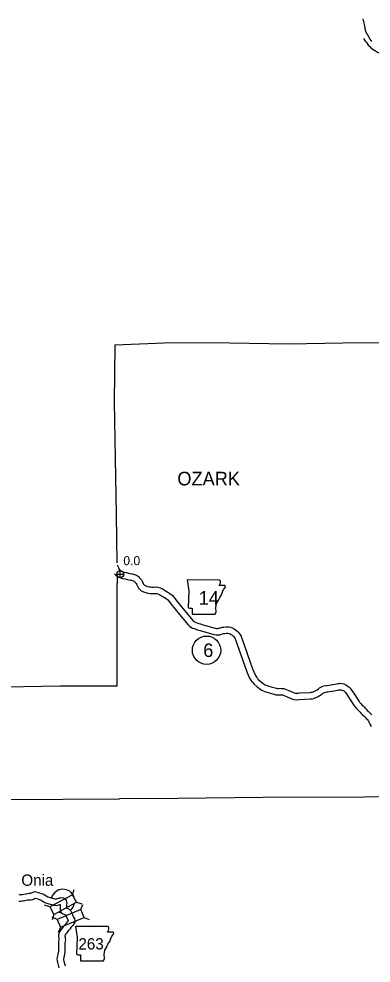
# Model space of a CAD drawing. Extents: x -939622 to -934222, y 1383701 to 1385301.
# Drawn here: x -936615.3 to -936566.1, y 1384893.9 to 1385025.9 of the extents above; entities that cross this region are included whole.
import ezdxf

# ---------------------------------------------------------------- set-up
doc = ezdxf.new("R2010")
doc.units = 0
for name, color, linetype in [('Level 10', 7, 'Continuous'), ('Level 2', 7, 'Continuous'), ('Level 20', 7, 'Continuous'), ('Level 21', 7, 'Continuous'), ('Level 24', 7, 'Continuous'), ('Level 25', 7, 'Continuous'), ('Level 26', 7, 'Continuous'), ('Level 27', 7, 'Continuous'), ('Level 8', 7, 'Continuous'), ('Level 9', 7, 'Continuous')]:
    doc.layers.add(name, color=color, linetype=linetype)

msp = doc.modelspace()

# ---------------------------------------------------------------- linework, layer by layer
at = {"layer": 'Level 10'}
for points in [[(-936601.6, 1384949.57), (-936601.54, 1384949.46), (-936601.41, 1384949.18), (-936601.29, 1384948.91)], [(-936601.32, 1384948.96), (-936601.24, 1384948.84), (-936601.21, 1384948.81), (-936601.07, 1384948.73), (-936600.81, 1384948.61), (-936600.62, 1384948.55), (-936600.27, 1384948.48), (-936599.99, 1384948.41), (-936599.76, 1384948.37), (-936599.51, 1384948.32)], [(-936601.98, 1384948.33), (-936601.94, 1384948.25), (-936601.72, 1384948.06), (-936601.48, 1384947.93), (-936601.14, 1384947.77), (-936600.85, 1384947.68), (-936600.46, 1384947.6), (-936600.17, 1384947.53), (-936599.94, 1384947.49), (-936599.72, 1384947.44)], [(-936599.75, 1384947.45), (-936599.35, 1384947.33), (-936599.25, 1384947.28), (-936599.22, 1384947.26), (-936599.14, 1384947.18), (-936599.06, 1384947.1), (-936598.99, 1384947), (-936598.94, 1384946.94), (-936598.85, 1384946.81)], [(-936599.51, 1384948.32), (-936599.03, 1384948.17), (-936598.77, 1384948.05), (-936598.62, 1384947.94), (-936598.5, 1384947.81), (-936598.38, 1384947.68), (-936598.29, 1384947.56), (-936598.2, 1384947.46), (-936598.08, 1384947.27)], [(-936598.88, 1384946.85), (-936598.69, 1384946.47), (-936598.6, 1384946.29), (-936598.44, 1384946.1), (-936598.22, 1384945.94), (-936597.92, 1384945.79), (-936597.59, 1384945.69), (-936597.29, 1384945.61), (-936597, 1384945.57), (-936596.75, 1384945.56), (-936596.49, 1384945.56), (-936596.24, 1384945.58), (-936596.07, 1384945.56), (-936595.91, 1384945.51), (-936595.69, 1384945.41), (-936595.47, 1384945.28), (-936595.2, 1384945.12), (-936594.97, 1384944.99), (-936594.75, 1384944.85), (-936594.53, 1384944.67), (-936594.31, 1384944.43), (-936594.08, 1384944.12), (-936592.88, 1384942.61), (-936591.88, 1384941.46), (-936591.68, 1384941.19), (-936591.49, 1384941), (-936591.28, 1384940.84), (-936591.04, 1384940.72), (-936590.84, 1384940.66), (-936590.67, 1384940.61), (-936590.48, 1384940.54), (-936590.26, 1384940.45), (-936590.01, 1384940.37), (-936588.07, 1384939.82), (-936587.77, 1384939.77), (-936587.5, 1384939.78), (-936587.3, 1384939.8), (-936587.08, 1384939.84), (-936586.86, 1384939.9), (-936586.71, 1384939.95), (-936586.56, 1384939.98), (-936586.32, 1384939.99), (-936586.13, 1384939.99), (-936585.98, 1384939.96), (-936585.81, 1384939.9), (-936585.67, 1384939.84), (-936585.56, 1384939.77), (-936585.42, 1384939.66), (-936585.35, 1384939.58), (-936585.18, 1384939.35), (-936585.1, 1384939.22), (-936585.06, 1384939.07), (-936584.97, 1384938.85), (-936584.88, 1384938.59), (-936584.3, 1384936.99), (-936583.75, 1384935.41), (-936583.47, 1384934.61), (-936583.13, 1384933.8), (-936583.01, 1384933.59), (-936582.82, 1384933.32), (-936582.68, 1384933.14), (-936582.5, 1384932.92), (-936582.04, 1384932.51), (-936581.76, 1384932.31), (-936581.46, 1384932.08), (-936581.17, 1384931.93), (-936580.94, 1384931.84), (-936580.65, 1384931.75), (-936580.31, 1384931.66), (-936579.57, 1384931.45), (-936579.41, 1384931.4), (-936579.24, 1384931.38), (-936579.04, 1384931.39), (-936578.82, 1384931.4), (-936578.67, 1384931.39), (-936578.47, 1384931.37), (-936578.33, 1384931.34), (-936578.17, 1384931.27), (-936577.94, 1384931.17), (-936577.64, 1384931.03), (-936577.38, 1384930.92), (-936577.15, 1384930.82), (-936576.87, 1384930.74), (-936576.5, 1384930.7), (-936576.1, 1384930.75)], [(-936598.08, 1384947.27), (-936597.89, 1384946.88), (-936597.85, 1384946.8), (-936597.81, 1384946.76), (-936597.75, 1384946.71), (-936597.59, 1384946.63), (-936597.34, 1384946.56), (-936597.12, 1384946.49), (-936596.93, 1384946.47), (-936596.73, 1384946.46), (-936596.52, 1384946.46), (-936596.22, 1384946.48), (-936595.89, 1384946.45), (-936595.59, 1384946.35), (-936595.27, 1384946.21), (-936595.01, 1384946.05), (-936594.75, 1384945.9), (-936594.5, 1384945.76), (-936594.22, 1384945.58), (-936593.92, 1384945.33), (-936593.62, 1384945.01), (-936593.37, 1384944.67), (-936592.19, 1384943.18), (-936591.18, 1384942.02), (-936591, 1384941.78), (-936590.89, 1384941.67), (-936590.8, 1384941.6), (-936590.71, 1384941.56), (-936590.58, 1384941.52), (-936590.39, 1384941.46), (-936590.17, 1384941.38), (-936589.95, 1384941.3), (-936589.76, 1384941.23), (-936587.87, 1384940.7), (-936587.7, 1384940.67), (-936587.55, 1384940.68), (-936587.43, 1384940.69), (-936587.27, 1384940.72), (-936587.13, 1384940.76), (-936586.93, 1384940.83), (-936586.66, 1384940.87), (-936586.34, 1384940.89), (-936586.02, 1384940.89), (-936585.75, 1384940.83), (-936585.5, 1384940.75), (-936585.25, 1384940.64), (-936585.03, 1384940.5), (-936584.81, 1384940.31), (-936584.66, 1384940.16), (-936584.43, 1384939.85), (-936584.27, 1384939.58), (-936584.21, 1384939.37), (-936584.13, 1384939.17), (-936584.03, 1384938.9), (-936583.45, 1384937.29), (-936582.9, 1384935.7), (-936582.63, 1384934.94), (-936582.32, 1384934.2), (-936582.24, 1384934.07), (-936582.1, 1384933.85), (-936581.98, 1384933.7), (-936581.86, 1384933.55), (-936581.47, 1384933.22), (-936581.22, 1384933.03), (-936580.98, 1384932.85), (-936580.8, 1384932.75), (-936580.64, 1384932.69), (-936580.4, 1384932.61), (-936580.08, 1384932.53), (-936579.32, 1384932.31), (-936579.22, 1384932.28), (-936579.2, 1384932.28), (-936579.09, 1384932.28), (-936578.82, 1384932.3), (-936578.6, 1384932.29), (-936578.31, 1384932.26), (-936578.05, 1384932.19), (-936577.83, 1384932.1), (-936577.57, 1384931.99), (-936577.27, 1384931.85), (-936577.03, 1384931.75), (-936576.85, 1384931.67), (-936576.69, 1384931.63), (-936576.5, 1384931.61), (-936576.2, 1384931.64)], [(-936576.16, 1384931.65), (-936574.66, 1384931.71), (-936574.46, 1384931.74), (-936574.33, 1384931.75), (-936574.18, 1384931.82), (-936574.01, 1384931.91), (-936573.82, 1384932.01), (-936573.65, 1384932.11), (-936573.46, 1384932.24), (-936573.3, 1384932.36), (-936573.11, 1384932.47), (-936572.93, 1384932.56), (-936572.68, 1384932.65), (-936572.42, 1384932.69), (-936572.21, 1384932.71), (-936572.02, 1384932.73), (-936571.42, 1384932.84), (-936571.14, 1384932.89), (-936570.92, 1384932.92), (-936570.75, 1384932.96), (-936570.53, 1384932.99), (-936570.38, 1384933), (-936570.12, 1384932.97), (-936569.89, 1384932.91), (-936569.62, 1384932.8), (-936569.42, 1384932.67), (-936569.21, 1384932.53), (-936569.02, 1384932.32), (-936568.81, 1384932.04), (-936568.65, 1384931.8), (-936567.77, 1384930.46), (-936567.71, 1384930.37), (-936567.64, 1384930.27), (-936567.54, 1384930.17), (-936567.37, 1384929.99), (-936567.22, 1384929.86), (-936567.05, 1384929.7), (-936566.91, 1384929.54), (-936566.77, 1384929.37), (-936566.64, 1384929.22), (-936566.51, 1384929.1), (-936566.31, 1384928.91), (-936566.14, 1384928.74), (-936565.97, 1384928.58)], [(-936576.13, 1384930.75), (-936574.58, 1384930.81), (-936574.33, 1384930.85), (-936574.09, 1384930.88), (-936573.8, 1384931), (-936573.59, 1384931.11), (-936573.37, 1384931.23), (-936573.15, 1384931.36), (-936572.94, 1384931.51), (-936572.82, 1384931.6), (-936572.69, 1384931.67), (-936572.58, 1384931.73), (-936572.44, 1384931.77), (-936572.3, 1384931.8), (-936572.13, 1384931.81), (-936571.89, 1384931.84), (-936571.25, 1384931.96), (-936571, 1384932.01), (-936570.76, 1384932.04), (-936570.6, 1384932.07), (-936570.45, 1384932.09), (-936570.4, 1384932.09), (-936570.29, 1384932.08), (-936570.17, 1384932.05), (-936570.03, 1384932), (-936569.92, 1384931.93), (-936569.81, 1384931.85), (-936569.71, 1384931.74), (-936569.54, 1384931.52), (-936569.39, 1384931.3), (-936568.53, 1384929.98), (-936568.46, 1384929.87), (-936568.33, 1384929.69), (-936568.19, 1384929.54), (-936568, 1384929.35), (-936567.83, 1384929.19), (-936567.69, 1384929.07), (-936567.6, 1384928.96), (-936567.46, 1384928.79), (-936567.29, 1384928.6), (-936567.13, 1384928.45), (-936566.93, 1384928.26), (-936566.76, 1384928.09), (-936566.64, 1384927.97), (-936566.55, 1384927.86), (-936566.47, 1384927.75), (-936566.41, 1384927.62), (-936566.31, 1384927.41), (-936566.21, 1384927.2), (-936566.08, 1384926.98)], [(-936614.13, 1384903.61), (-936613.95, 1384903.63), (-936613.71, 1384903.64), (-936613.64, 1384903.65), (-936613.58, 1384903.68), (-936613.45, 1384903.75), (-936613.15, 1384903.89), (-936612.43, 1384903.7), (-936612.2, 1384903.62), (-936611.99, 1384903.54), (-936611.78, 1384903.45), (-936611.6, 1384903.33), (-936611.44, 1384903.23), (-936611.28, 1384903.14), (-936611.16, 1384903.08), (-936610.32, 1384902.85), (-936610.23, 1384902.85), (-936610.15, 1384902.84), (-936610.1, 1384902.85), (-936610.01, 1384902.88), (-936609.89, 1384902.91), (-936609.75, 1384902.96), (-936609.64, 1384902.98), (-936609.5, 1384903.02), (-936609.31, 1384903.03), (-936609.09, 1384903), (-936608.84, 1384902.84), (-936608.72, 1384902.62), (-936608.66, 1384902.43), (-936608.64, 1384902.21), (-936608.67, 1384902.04), (-936608.68, 1384901.75), (-936608.68, 1384901.63), (-936608.67, 1384901.56), (-936608.51, 1384901.52), (-936608.31, 1384901.42), (-936608.14, 1384901.24), (-936608.03, 1384901.06), (-936607.91, 1384900.85), (-936607.68, 1384900.29), (-936607.58, 1384900.06), (-936607.53, 1384899.84), (-936607.53, 1384899.58), (-936607.65, 1384899.35), (-936607.81, 1384899.15), (-936608.02, 1384898.9), (-936608.14, 1384898.75), (-936608.26, 1384898.56), (-936608.42, 1384898.36), (-936608.61, 1384898.12), (-936608.75, 1384897.96), (-936608.84, 1384897.83), (-936608.88, 1384897.76), (-936608.89, 1384897.7), (-936608.89, 1384897.62), (-936608.87, 1384897.49), (-936608.85, 1384897.33), (-936608.83, 1384897.13), (-936608.87, 1384896.92), (-936608.89, 1384896.77), (-936608.91, 1384896.66), (-936608.91, 1384896.46), (-936608.9, 1384896.25), (-936608.9, 1384896.03), (-936608.89, 1384895.75), (-936608.9, 1384895.46), (-936608.94, 1384895.14), (-936608.99, 1384894.88), (-936609.05, 1384894.66), (-936609.09, 1384894.49), (-936609.1, 1384894.43), (-936609.09, 1384894.34), (-936609.05, 1384894.14), (-936608.87, 1384893.5)], [(-936615.36, 1384902.55), (-936615.1, 1384902.54), (-936614.91, 1384902.56), (-936614.72, 1384902.58), (-936614.49, 1384902.61), (-936614.14, 1384902.7), (-936614.01, 1384902.72)], [(-936615.34, 1384903.51), (-936615.23, 1384903.46), (-936615.18, 1384903.45), (-936615.12, 1384903.44), (-936614.99, 1384903.45), (-936614.84, 1384903.47), (-936614.66, 1384903.5), (-936614.32, 1384903.58), (-936614.17, 1384903.61)], [(-936614.04, 1384902.72), (-936613.88, 1384902.73), (-936613.62, 1384902.74), (-936613.39, 1384902.78), (-936613.18, 1384902.87), (-936613.06, 1384902.94), (-936612.7, 1384902.84), (-936612.51, 1384902.77), (-936612.34, 1384902.71), (-936612.2, 1384902.65), (-936612.07, 1384902.57), (-936611.9, 1384902.46), (-936611.71, 1384902.35), (-936611.48, 1384902.24), (-936610.46, 1384901.96), (-936610.28, 1384901.95), (-936610.12, 1384901.94), (-936609.91, 1384901.97), (-936609.75, 1384902.02), (-936609.62, 1384902.05), (-936609.57, 1384902.07), (-936609.58, 1384901.77), (-936609.58, 1384901.6), (-936609.56, 1384901.4), (-936609.52, 1384901.2), (-936609.43, 1384900.96), (-936609.21, 1384900.78), (-936609.03, 1384900.7), (-936608.88, 1384900.68), (-936608.85, 1384900.68), (-936608.81, 1384900.61), (-936608.72, 1384900.45), (-936608.51, 1384899.94), (-936608.45, 1384899.79), (-936608.5, 1384899.73), (-936608.73, 1384899.46), (-936608.87, 1384899.27), (-936608.99, 1384899.1), (-936609.13, 1384898.92), (-936609.31, 1384898.69), (-936609.46, 1384898.51), (-936609.61, 1384898.3), (-936609.72, 1384898.09), (-936609.79, 1384897.83), (-936609.79, 1384897.55), (-936609.76, 1384897.36), (-936609.74, 1384897.23), (-936609.74, 1384897.17), (-936609.75, 1384897.07), (-936609.78, 1384896.9), (-936609.81, 1384896.72), (-936609.81, 1384896.45), (-936609.8, 1384896.22), (-936609.8, 1384896), (-936609.79, 1384895.75), (-936609.8, 1384895.53), (-936609.83, 1384895.29), (-936609.87, 1384895.07), (-936609.92, 1384894.88), (-936609.98, 1384894.67), (-936610.01, 1384894.45), (-936609.98, 1384894.21), (-936609.93, 1384893.94), (-936609.73, 1384893.22)]]:
    msp.add_lwpolyline(points, dxfattribs=at)
at = {"layer": 'Level 2'}
for points in [[(-936554.5, 1385016.61), (-936554.46, 1385012.45), (-936554.35, 1385004.41), (-936554.3, 1384996.58), (-936554.24, 1384988.56), (-936554.21, 1384980.64), (-936562.05, 1384980.61), (-936562.19, 1384980.61), (-936570.06, 1384980.56), (-936577.66, 1384980.44)], [(-936577.66, 1384980.44), (-936585.9, 1384980.55), (-936593.85, 1384980.63), (-936601.91, 1384980.3), (-936601.99, 1384972.32), (-936601.87, 1384964.51), (-936601.75, 1384956.6), (-936601.62, 1384949.85)], [(-936601.59, 1384947.9), (-936601.58, 1384946.94)], [(-936631.7, 1384932.41), (-936625.18, 1384932.56), (-936617.25, 1384932.53), (-936609.6, 1384932.65), (-936601.58, 1384932.67), (-936601.58, 1384940.56), (-936601.58, 1384946.94)]]:
    msp.add_lwpolyline(points, dxfattribs=at)
at = {"layer": 'Level 20'}
for p, q in [((-936607.84, 1384903.42), (-936607.61, 1384904.17)), ((-936610.99, 1384901.74), (-936611.74, 1384901.97)), ((-936607.28, 1384902.37), (-936606.52, 1384902.14)), ((-936606.68, 1384901.35), (-936606.38, 1384902.08)), ((-936609.97, 1384899.98), (-936610.7, 1384900.29)), ((-936610.43, 1384900.69), (-936610.66, 1384899.94)), ((-936606.22, 1384900.25), (-936605.49, 1384899.95)), ((-936609.52, 1384898.89), (-936609.82, 1384898.15))]:
    msp.add_line(p, q, dxfattribs=at)
for points in [[(-936610.43, 1384900.69), (-936607.28, 1384902.37), (-936607.84, 1384903.42), (-936610.99, 1384901.74)], [(-936606.68, 1384901.35), (-936609.97, 1384899.98), (-936609.52, 1384898.89), (-936606.22, 1384900.25)]]:
    msp.add_lwpolyline(points, close=True, dxfattribs=at)
at = {"layer": 'Level 21'}
for points in [[(-936591.8, 1384947.45), (-936591.57, 1384945.92), (-936591.67, 1384943.61), (-936591.47, 1384943.49), (-936591.09, 1384943.49), (-936591.09, 1384942.67), (-936587.89, 1384942.67), (-936587.74, 1384943), (-936587.79, 1384943.54), (-936587.71, 1384944.15), (-936587.43, 1384944.63), (-936587.25, 1384944.98), (-936587, 1384945.36), (-936586.85, 1384945.77), (-936586.72, 1384946.1), (-936586.49, 1384946.38), (-936586.44, 1384946.56), (-936586.54, 1384946.68), (-936587.33, 1384946.68), (-936587.15, 1384947.04), (-936587.13, 1384947.27), (-936587.23, 1384947.44)], [(-936607.42, 1384898.97), (-936607.19, 1384897.45), (-936607.29, 1384895.14), (-936607.09, 1384895.02), (-936606.71, 1384895.02), (-936606.71, 1384894.2), (-936603.51, 1384894.2), (-936603.36, 1384894.53), (-936603.41, 1384895.07), (-936603.34, 1384895.68), (-936603.06, 1384896.16), (-936602.88, 1384896.51), (-936602.63, 1384896.89), (-936602.47, 1384897.3), (-936602.35, 1384897.63), (-936602.12, 1384897.91), (-936602.07, 1384898.09), (-936602.17, 1384898.21), (-936602.95, 1384898.21), (-936602.78, 1384898.57), (-936602.75, 1384898.8), (-936602.86, 1384898.97)]]:
    msp.add_lwpolyline(points, close=True, dxfattribs=at)
at = {"layer": 'Level 24'}
for start, end in [(19.29, 163.6867), (200.0953, 202.9321), (309.1925, 349.0884), (248.3248, 261.3038)]:
    msp.add_arc((-936609.17, 1384902.55), 1.65, start, end, dxfattribs=at)
at = {"layer": 'Level 26'}
for p, q in [((-936601.15, 1384947.77), (-936601.17, 1384948.75)), ((-936601.65, 1384948.25), (-936600.67, 1384948.27))]:
    msp.add_line(p, q, dxfattribs=at)
msp.add_circle((-936601.16, 1384948.26), 0.488, dxfattribs=at)
at = {"layer": 'Level 27'}
msp.add_circle((-936589.1, 1384937.63), 1.98, dxfattribs=at)
at = {"layer": 'Level 8'}
for points in [[(-936633.07, 1384916.67), (-936625.19, 1384916.67), (-936617.22, 1384916.74), (-936609.15, 1384916.8), (-936601.26, 1384916.83), (-936601.26, 1384916.9), (-936593.09, 1384916.94), (-936585.2, 1384917.01), (-936577.33, 1384917.11)], [(-936577.33, 1384917.11), (-936569, 1384917.08), (-936561.14, 1384917.27), (-936553.4, 1384917.4), (-936553.39, 1384917.28), (-936549.02, 1384917.2)]]:
    msp.add_lwpolyline(points, dxfattribs=at)
at = {"layer": 'Level 9'}
for points in [[(-936567.25, 1385025.92), (-936567.23, 1385025.86), (-936567.15, 1385025.51), (-936567.07, 1385025.15), (-936566.98, 1385024.68), (-936566.9, 1385024.33), (-936566.74, 1385023.86), (-936566.61, 1385023.71), (-936566.42, 1385023.37), (-936566.29, 1385023.1), (-936566.14, 1385022.88), (-936566.03, 1385022.76)], [(-936567.17, 1385023.16), (-936567.01, 1385022.95), (-936566.86, 1385022.78), (-936566.75, 1385022.61), (-936566.66, 1385022.48), (-936566.48, 1385022.25), (-936566.27, 1385022.07), (-936566.11, 1385021.89), (-936565.97, 1385021.76), (-936565.8, 1385021.62), (-936565.65, 1385021.54), (-936565.46, 1385021.46), (-936565.18, 1385021.29), (-936564.92, 1385021.12), (-936564.79, 1385021.06), (-936564.61, 1385020.96), (-936564.34, 1385020.86), (-936564.12, 1385020.82), (-936563.9, 1385020.76)]]:
    msp.add_lwpolyline(points, dxfattribs=at)

# ---------------------------------------------------------------- texts
at = {"layer": 'Level 21'}
for s, height, p in [('14', 1.901, (-936590.2, 1384943.99)), ('263', 1.584, (-936607.01, 1384895.77))]:
    msp.add_text(s, height=height, dxfattribs=at).set_placement(p)
at = {"layer": 'Level 24'}
msp.add_text('Onia', height=1.584, dxfattribs=at).set_placement((-936614.99, 1384904.68))
at = {"layer": 'Level 25'}
msp.add_text('0.0', height=1.267, dxfattribs=at).set_placement((-936600.73, 1384949.52))
at = {"layer": 'Level 27'}
msp.add_text('6', height=1.9, dxfattribs=at).set_placement((-936589.56, 1384936.68))
at = {"layer": 'Level 8'}
msp.add_text('OZARK', height=1.901, dxfattribs=at).set_placement((-936593.18, 1384960.68))

doc.saveas('drawing.dxf')
